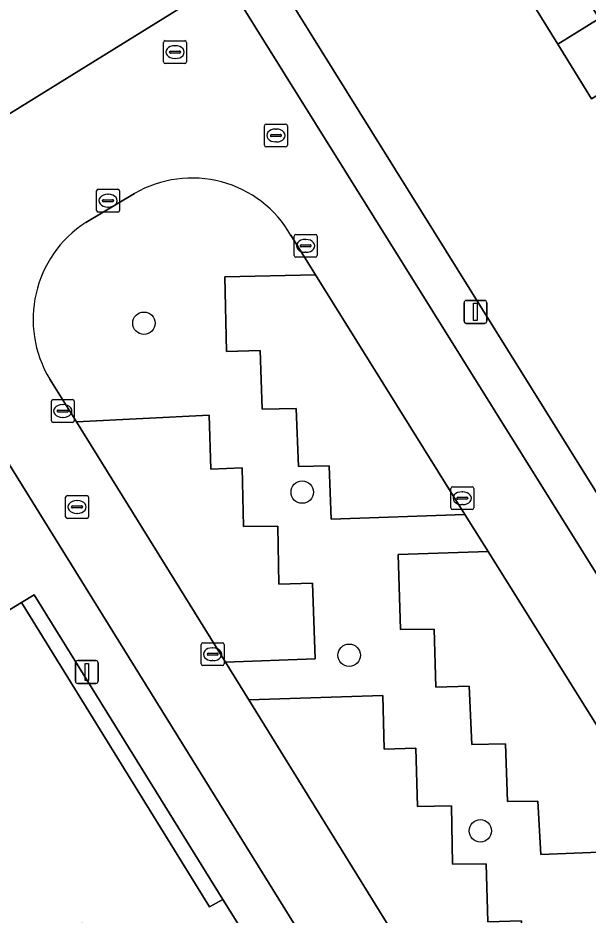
# Model space of a CAD drawing. Extents: x 159279 to 160377, y 384531 to 385888.
# Drawn here: x 159445.47 to 159470.4, y 385486.04 to 385525.25 of the extents above; entities that cross this region are included whole.
import ezdxf

# ---------------------------------------------------------------- set-up
doc = ezdxf.new("R2010")
doc.units = 0
for name, color, linetype in [('IMGEO_Boom', 7, 'Continuous'), ('IMGEO_Erf', 7, 'Continuous'), ('IMGEO_Groenvoorziening', 7, 'Continuous'), ('IMGEO_Haag', 7, 'Continuous'), ('IMGEO_Kolk', 7, 'Continuous'), ('IMGEO_Lichtmast', 7, 'Continuous'), ('IMGEO_Pand', 7, 'Continuous'), ('IMGEO_Parkeervlak_open', 7, 'Continuous'), ('IMGEO_Rijbaan_lokaal_open', 7, 'Continuous'), ('IMGEO_Rioolput', 7, 'Continuous'), ('IMGEO_Voetpad_open', 7, 'Continuous')]:
    doc.layers.add(name, color=color, linetype=linetype)

msp = doc.modelspace()

# ---------------------------------------------------------------- linework, layer by layer
at = {"layer": 'IMGEO_Boom'}
for centre in [(159450.98, 385511.908), (159457.899, 385504.524), (159459.953, 385497.392), (159465.689, 385489.718)]:
    msp.add_circle(centre, 0.489, dxfattribs=at)
at = {"layer": 'IMGEO_Erf'}
for points in [[(159503.715, 385520.291), (159504.798, 385518.557), (159507.347, 385520.09), (159512.685, 385511.544), (159514.715, 385512.825), (159500.712, 385530.116), (159502.075, 385531.211), (159498.924, 385535.09), (159497.559, 385533.996), (159483.731, 385551.458), (159480.306, 385549.336), (159453.332, 385532.501), (159479.333, 385490.751), (159482.084, 385492.433), (159479.951, 385495.916), (159480.894, 385496.429), (159479.501, 385498.664), (159476.564, 385503.36), (159481.979, 385506.74), (159487.319, 385510.073), (159492.945, 385513.585), (159498.171, 385516.847), (159498.298, 385516.926)], [(159470.889, 385525.232), (159472.387, 385522.834), (159470.547, 385521.721), (159469.078, 385524.1), (159467.569, 385526.543), (159469.391, 385527.629)]]:
    msp.add_lwpolyline(points, close=True, dxfattribs=at)
msp.add_lwpolyline([(159442.839, 385482.291), (159448.271, 385485.677), (159451.21, 385480.961), (159452.674, 385478.602), (159453.346, 385479.01), (159453.973, 385478.005), (159455.375, 385475.761), (159459.291, 385478.163), (159454.923, 385485.026), (159455.333, 385485.27), (159454.435, 385486.718), (159453.844, 385486.394), (159445.621, 385499.696), (159440.509, 385496.587)], dxfattribs=at)
at = {"layer": 'IMGEO_Groenvoorziening'}
for points in [[(159454.567, 385526.928), (159454.617, 385527.2), (159448.902, 385536.355), (159437.772, 385517.528), (159438.208, 385516.812)], [(159446.18, 385500.036), (159445.621, 385499.696), (159453.844, 385486.394), (159454.435, 385486.718)]]:
    msp.add_lwpolyline(points, close=True, dxfattribs=at)
for points in [[(159450.569, 385517.578), (159448.437, 385516.314)], [(159474.17, 385488.919), (159468.334, 385488.676), (159468.204, 385491.014), (159466.877, 385490.995), (159466.792, 385493.527), (159465.321, 385493.487), (159465.2, 385496.037), (159463.739, 385495.999), (159463.674, 385498.539), (159462.202, 385498.512), (159462.098, 385501.791), (159466.03, 385501.926), (159465.011, 385503.551), (159459.169, 385503.335), (159459.075, 385505.679), (159457.733, 385505.644), (159457.629, 385508.184), (159456.143, 385508.146), (159456.063, 385510.719), (159454.594, 385510.664), (159454.514, 385513.936), (159458.476, 385514.022), (159457.408, 385515.75)], [(159446.865, 385509.458), (159448.029, 385507.593), (159453.827, 385507.884), (159453.899, 385505.529), (159455.268, 385505.579), (159455.332, 385503.025), (159456.832, 385503.036), (159456.871, 385500.501), (159458.349, 385500.542), (159458.467, 385497.242), (159454.548, 385497.092), (159455.568, 385495.44), (159461.428, 385495.637), (159461.488, 385493.287), (159462.869, 385493.324), (159462.938, 385490.779), (159464.42, 385490.806), (159464.475, 385488.267), (159465.943, 385488.277), (159466.014, 385485.742), (159467.492, 385485.779), (159467.6, 385482.488), (159463.64, 385482.391)]]:
    msp.add_lwpolyline(points, dxfattribs=at)
for centre, radius, start, end in [((159453.081, 385513.269), 4.987, 29.825, 120.2454), ((159451.188, 385512.075), 5.053, 122.9821, 211.1899)]:
    msp.add_arc(centre, radius, start, end, dxfattribs=at)
at = {"layer": 'IMGEO_Haag'}
msp.add_lwpolyline([(159446.18, 385500.036), (159445.621, 385499.696), (159453.844, 385486.394), (159454.435, 385486.718)], close=True, dxfattribs=at)
at = {"layer": 'IMGEO_Kolk'}
for p, q in [((159448.911, 385516.838), (159448.911, 385517.69)), ((159448.986, 385517.764), (159449.838, 385517.764)), ((159449.912, 385517.69), (159449.912, 385516.838)), ((159449.17, 385517.258), (159449.17, 385517.27)), ((159449.213, 385517.307), (159449.611, 385517.307)), ((159449.399, 385517.544), (159449.424, 385517.544)), ((159449.654, 385517.27), (159449.654, 385517.258)), ((159449.608, 385517.221), (159449.21, 385517.221)), ((159449.422, 385516.984), (159449.397, 385516.984)), ((159449.838, 385516.764), (159448.986, 385516.764)), ((159457.55, 385514.864), (159457.55, 385515.716)), ((159457.625, 385515.79), (159458.477, 385515.79)), ((159458.551, 385515.716), (159458.551, 385514.864)), ((159457.809, 385515.284), (159457.809, 385515.296)), ((159457.852, 385515.333), (159458.25, 385515.333)), ((159458.038, 385515.57), (159458.063, 385515.57)), ((159458.293, 385515.296), (159458.293, 385515.284)), ((159458.247, 385515.247), (159457.849, 385515.247)), ((159458.061, 385515.01), (159458.036, 385515.01)), ((159458.477, 385514.79), (159457.625, 385514.79)), ((159446.932, 385507.643), (159446.932, 385508.495)), ((159447.007, 385508.569), (159447.859, 385508.569)), ((159447.42, 385508.349), (159447.445, 385508.349)), ((159447.933, 385508.495), (159447.933, 385507.643)), ((159447.191, 385508.063), (159447.191, 385508.075)), ((159447.629, 385508.026), (159447.231, 385508.026)), ((159447.234, 385508.112), (159447.632, 385508.112)), ((159447.675, 385508.075), (159447.675, 385508.063)), ((159447.859, 385507.569), (159447.007, 385507.569)), ((159447.443, 385507.789), (159447.418, 385507.789)), ((159464.398, 385503.832), (159464.398, 385504.684)), ((159464.473, 385504.758), (159465.325, 385504.758)), ((159465.399, 385504.684), (159465.399, 385503.832)), ((159464.7, 385504.301), (159465.098, 385504.301)), ((159464.886, 385504.538), (159464.911, 385504.538)), ((159464.657, 385504.252), (159464.657, 385504.264)), ((159465.095, 385504.215), (159464.697, 385504.215)), ((159464.909, 385503.978), (159464.884, 385503.978)), ((159465.141, 385504.264), (159465.141, 385504.252)), ((159465.325, 385503.758), (159464.473, 385503.758)), ((159453.484, 385497.013), (159453.484, 385497.865)), ((159453.559, 385497.939), (159454.411, 385497.939)), ((159453.972, 385497.719), (159453.997, 385497.719)), ((159454.485, 385497.865), (159454.485, 385497.013)), ((159453.743, 385497.433), (159453.743, 385497.445)), ((159454.181, 385497.396), (159453.783, 385497.396)), ((159453.786, 385497.482), (159454.184, 385497.482)), ((159454.227, 385497.445), (159454.227, 385497.433)), ((159454.411, 385496.939), (159453.559, 385496.939)), ((159453.995, 385497.159), (159453.97, 385497.159))]:
    msp.add_line(p, q, dxfattribs=at)
for points in [[(159448.911, 385516.838), (159448.911, 385517.69)], [(159448.986, 385517.764), (159449.838, 385517.764)], [(159449.912, 385517.69), (159449.912, 385516.838)], [(159449.838, 385516.764), (159448.986, 385516.764)], [(159457.55, 385514.864), (159457.55, 385515.716)], [(159457.625, 385515.79), (159458.477, 385515.79)], [(159458.551, 385515.716), (159458.551, 385514.864)], [(159458.477, 385514.79), (159457.625, 385514.79)], [(159446.932, 385507.643), (159446.932, 385508.495)], [(159447.007, 385508.569), (159447.859, 385508.569)], [(159447.933, 385508.495), (159447.933, 385507.643)], [(159447.859, 385507.569), (159447.007, 385507.569)], [(159464.398, 385503.832), (159464.398, 385504.684)], [(159464.473, 385504.758), (159465.325, 385504.758)], [(159465.399, 385504.684), (159465.399, 385503.832)], [(159465.325, 385503.758), (159464.473, 385503.758)], [(159453.484, 385497.013), (159453.484, 385497.865)], [(159453.559, 385497.939), (159454.411, 385497.939)], [(159454.485, 385497.865), (159454.485, 385497.013)], [(159454.411, 385496.939), (159453.559, 385496.939)]]:
    msp.add_lwpolyline(points, dxfattribs=at)
for centre, radius, start, end in [((159448.988, 385517.688), 0.0765, 91.552, 178.448), ((159448.988, 385517.688), 0.0765, 91.552, 178.448), ((159449.836, 385517.688), 0.0765, 1.552, 88.448), ((159449.836, 385517.688), 0.0765, 1.552, 88.448), ((159449.21, 385517.267), 0.0403, 85.8775, 175.7526), ((159449.207, 385517.257), 0.0366, 178.938, 274.7102), ((159449.611, 385517.264), 0.043, 264.8664, 352.4533), ((159449.615, 385517.269), 0.0386, 1.7309, 96.639), ((159448.988, 385516.84), 0.0765, 181.552, 268.448), ((159448.988, 385516.84), 0.0765, 181.552, 268.448), ((159449.836, 385516.84), 0.0765, 271.552, 358.448), ((159449.836, 385516.84), 0.0765, 271.552, 358.448), ((159457.627, 385515.714), 0.0765, 91.552, 178.448), ((159457.627, 385515.714), 0.0765, 91.552, 178.448), ((159458.475, 385515.714), 0.0765, 1.552, 88.448), ((159458.475, 385515.714), 0.0765, 1.552, 88.448), ((159457.849, 385515.293), 0.0403, 85.8775, 175.7526), ((159457.846, 385515.283), 0.0366, 178.938, 274.7102), ((159458.25, 385515.29), 0.043, 264.8664, 352.4533), ((159458.254, 385515.295), 0.0386, 1.7309, 96.639), ((159457.627, 385514.866), 0.0765, 181.552, 268.448), ((159457.627, 385514.866), 0.0765, 181.552, 268.448), ((159458.475, 385514.866), 0.0765, 271.552, 358.448), ((159458.475, 385514.866), 0.0765, 271.552, 358.448), ((159447.009, 385508.493), 0.0765, 91.552, 178.448), ((159447.009, 385508.493), 0.0765, 91.552, 178.448), ((159447.857, 385508.493), 0.0765, 1.552, 88.448), ((159447.857, 385508.493), 0.0765, 1.552, 88.448), ((159447.231, 385508.072), 0.0403, 85.8775, 175.7526), ((159447.228, 385508.062), 0.0366, 178.938, 274.7102), ((159447.632, 385508.069), 0.043, 264.8664, 352.4533), ((159447.636, 385508.074), 0.0386, 1.7309, 96.639), ((159447.009, 385507.645), 0.0765, 181.552, 268.448), ((159447.009, 385507.645), 0.0765, 181.552, 268.448), ((159447.857, 385507.645), 0.0765, 271.552, 358.448), ((159447.857, 385507.645), 0.0765, 271.552, 358.448), ((159464.475, 385504.682), 0.0765, 91.552, 178.448), ((159464.475, 385504.682), 0.0765, 91.552, 178.448), ((159465.323, 385504.682), 0.0765, 1.552, 88.448), ((159465.323, 385504.682), 0.0765, 1.552, 88.448), ((159464.697, 385504.261), 0.0403, 85.8775, 175.7526), ((159465.102, 385504.263), 0.0386, 1.7309, 96.639), ((159464.694, 385504.251), 0.0366, 178.938, 274.7102), ((159465.098, 385504.258), 0.043, 264.8664, 352.4533), ((159464.475, 385503.834), 0.0765, 181.552, 268.448), ((159464.475, 385503.834), 0.0765, 181.552, 268.448), ((159465.323, 385503.834), 0.0765, 271.552, 358.448), ((159465.323, 385503.834), 0.0765, 271.552, 358.448), ((159453.561, 385497.863), 0.0765, 91.552, 178.448), ((159453.561, 385497.863), 0.0765, 91.552, 178.448), ((159454.409, 385497.863), 0.0765, 1.552, 88.448), ((159454.409, 385497.863), 0.0765, 1.552, 88.448), ((159453.783, 385497.442), 0.0403, 85.8775, 175.7526), ((159453.78, 385497.432), 0.0366, 178.938, 274.7102), ((159454.184, 385497.439), 0.043, 264.8664, 352.4533), ((159454.188, 385497.444), 0.0386, 1.7309, 96.639), ((159453.561, 385497.015), 0.0765, 181.552, 268.448), ((159453.561, 385497.015), 0.0765, 181.552, 268.448), ((159454.409, 385497.015), 0.0765, 271.552, 358.448), ((159454.409, 385497.015), 0.0765, 271.552, 358.448)]:
    msp.add_arc(centre, radius, start, end, dxfattribs=at)
for centre, major_axis, ratio, start_param, end_param in [((159449.398, 385517.264), (-0.387, 0.002), 0.722429, 4.712389, 7.853982), ((159449.423, 385517.264), (-0.39, 0.002), 0.717154, 1.570796, 4.712389), ((159458.037, 385515.29), (-0.387, 0.002), 0.722429, 4.712389, 7.853982), ((159458.062, 385515.29), (-0.39, 0.002), 0.717154, 1.570796, 4.712389), ((159447.419, 385508.069), (-0.387, 0.002), 0.722429, 4.712389, 7.853982), ((159447.444, 385508.069), (-0.39, 0.002), 0.717154, 1.570796, 4.712389), ((159464.885, 385504.258), (-0.387, 0.002), 0.722429, 4.712389, 7.853982), ((159464.91, 385504.258), (-0.39, 0.002), 0.717154, 1.570796, 4.712389), ((159453.971, 385497.439), (-0.387, 0.002), 0.722429, 4.712389, 7.853982), ((159453.996, 385497.439), (-0.39, 0.002), 0.717154, 1.570796, 4.712389)]:
    msp.add_ellipse(centre, major_axis=major_axis, ratio=ratio, start_param=start_param, end_param=end_param, dxfattribs=at)
at = {"layer": 'IMGEO_Lichtmast'}
for p, q in [((159464.975, 385512.002), (159464.975, 385512.802)), ((159464.975, 385512.802), (159464.975, 385512.002)), ((159465.075, 385512.902), (159465.865, 385512.902)), ((159465.865, 385512.902), (159465.075, 385512.902)), ((159465.965, 385512.802), (159465.965, 385512.002)), ((159465.965, 385512.002), (159465.965, 385512.802)), ((159465.865, 385511.902), (159465.075, 385511.902)), ((159465.075, 385511.902), (159465.865, 385511.902)), ((159447.987, 385496.261), (159447.987, 385497.061)), ((159447.987, 385497.061), (159447.987, 385496.261)), ((159448.087, 385497.161), (159448.877, 385497.161)), ((159448.877, 385497.161), (159448.087, 385497.161)), ((159448.977, 385497.061), (159448.977, 385496.261)), ((159448.977, 385496.261), (159448.977, 385497.061)), ((159448.877, 385496.161), (159448.087, 385496.161)), ((159448.087, 385496.161), (159448.877, 385496.161))]:
    msp.add_line(p, q, dxfattribs=at)
for points in [[(159465.395, 385512.777), (159465.545, 385512.777), (159465.545, 385512.027), (159465.395, 385512.027), (159465.395, 385512.777)], [(159448.407, 385497.036), (159448.557, 385497.036), (159448.557, 385496.286), (159448.407, 385496.286), (159448.407, 385497.036)]]:
    msp.add_lwpolyline(points, dxfattribs=at)
for centre, start, end in [((159465.075, 385512.802), 90, 180), ((159465.075, 385512.802), 90, 180), ((159465.865, 385512.802), 0, 90), ((159465.865, 385512.802), 360, 90), ((159465.075, 385512.002), 180, 270), ((159465.075, 385512.002), 180, 270), ((159465.865, 385512.002), 270, 0), ((159465.865, 385512.002), 270, 0), ((159448.087, 385497.061), 90, 180), ((159448.087, 385497.061), 90, 180), ((159448.877, 385497.061), 0, 90), ((159448.877, 385497.061), 360, 90), ((159448.087, 385496.261), 180, 270), ((159448.087, 385496.261), 180, 270), ((159448.877, 385496.261), 270, 0), ((159448.877, 385496.261), 270, 0)]:
    msp.add_arc(centre, 0.1, start, end, dxfattribs=at)
at = {"layer": 'IMGEO_Pand'}
for points in [[(159469.391, 385527.629), (159467.569, 385526.543), (159469.078, 385524.1), (159470.889, 385525.232)], [(159470.889, 385525.232), (159469.078, 385524.1), (159470.547, 385521.721), (159472.387, 385522.834)]]:
    msp.add_lwpolyline(points, close=True, dxfattribs=at)
at = {"layer": 'IMGEO_Parkeervlak_open'}
for points in [[(159458.476, 385514.022), (159454.514, 385513.936), (159454.594, 385510.664), (159456.063, 385510.719), (159456.143, 385508.146), (159457.629, 385508.184), (159457.733, 385505.644), (159459.075, 385505.679), (159459.169, 385503.335), (159465.011, 385503.551)], [(159448.029, 385507.593), (159454.548, 385497.092), (159458.467, 385497.242), (159458.349, 385500.542), (159456.871, 385500.501), (159456.832, 385503.036), (159455.332, 385503.025), (159455.268, 385505.579), (159453.899, 385505.529), (159453.827, 385507.884)], [(159466.03, 385501.926), (159462.098, 385501.791), (159462.202, 385498.512), (159463.674, 385498.539), (159463.739, 385495.999), (159465.2, 385496.037), (159465.321, 385493.487), (159466.792, 385493.527), (159466.877, 385490.995), (159468.204, 385491.014), (159468.334, 385488.676), (159474.17, 385488.919)], [(159455.568, 385495.44), (159463.64, 385482.391), (159467.6, 385482.488), (159467.492, 385485.779), (159466.014, 385485.742), (159465.943, 385488.277), (159464.475, 385488.267), (159464.42, 385490.806), (159462.938, 385490.779), (159462.869, 385493.324), (159461.488, 385493.287), (159461.428, 385495.637)]]:
    msp.add_lwpolyline(points, close=True, dxfattribs=at)
at = {"layer": 'IMGEO_Rijbaan_lokaal_open'}
for points in [[(159477.867, 385489.584), (159454.567, 385526.928), (159438.208, 385516.812), (159461.538, 385479.212)], [(159448.437, 385516.314), (159450.569, 385517.578)], [(159457.408, 385515.75), (159458.476, 385514.022), (159465.011, 385503.551), (159466.03, 385501.926), (159474.17, 385488.919), (159474.61, 385488.149)], [(159448.029, 385507.593), (159446.865, 385509.458)], [(159463.64, 385482.391), (159455.568, 385495.44), (159454.548, 385497.092), (159448.029, 385507.593)]]:
    msp.add_lwpolyline(points, dxfattribs=at)
for centre, radius, start, end in [((159453.081, 385513.269), 4.987, 29.825, 120.2454), ((159451.188, 385512.075), 5.053, 122.9821, 211.1899)]:
    msp.add_arc(centre, radius, start, end, dxfattribs=at)
at = {"layer": 'IMGEO_Rioolput'}
for p, q in [((159451.839, 385523.333), (159451.839, 385524.185)), ((159451.914, 385524.259), (159452.766, 385524.259)), ((159452.327, 385524.039), (159452.352, 385524.039)), ((159452.84, 385524.185), (159452.84, 385523.333)), ((159452.098, 385523.753), (159452.098, 385523.765)), ((159452.536, 385523.716), (159452.138, 385523.716)), ((159452.141, 385523.802), (159452.539, 385523.802)), ((159452.582, 385523.765), (159452.582, 385523.753)), ((159452.766, 385523.259), (159451.914, 385523.259)), ((159452.35, 385523.479), (159452.325, 385523.479)), ((159456.249, 385519.688), (159456.249, 385520.54)), ((159456.324, 385520.614), (159457.176, 385520.614)), ((159456.737, 385520.394), (159456.762, 385520.394)), ((159457.25, 385520.54), (159457.25, 385519.688)), ((159456.508, 385520.108), (159456.508, 385520.12)), ((159456.946, 385520.071), (159456.548, 385520.071)), ((159456.551, 385520.157), (159456.949, 385520.157)), ((159456.992, 385520.12), (159456.992, 385520.108)), ((159457.176, 385519.614), (159456.324, 385519.614)), ((159456.76, 385519.834), (159456.735, 385519.834)), ((159447.557, 385503.45), (159447.557, 385504.302)), ((159447.632, 385504.376), (159448.484, 385504.376)), ((159448.558, 385504.302), (159448.558, 385503.45)), ((159447.859, 385503.919), (159448.257, 385503.919)), ((159448.045, 385504.156), (159448.07, 385504.156)), ((159447.816, 385503.87), (159447.816, 385503.882)), ((159448.254, 385503.833), (159447.856, 385503.833)), ((159448.068, 385503.596), (159448.043, 385503.596)), ((159448.3, 385503.882), (159448.3, 385503.87)), ((159448.484, 385503.376), (159447.632, 385503.376))]:
    msp.add_line(p, q, dxfattribs=at)
for points in [[(159451.839, 385523.333), (159451.839, 385524.185)], [(159451.914, 385524.259), (159452.766, 385524.259)], [(159452.84, 385524.185), (159452.84, 385523.333)], [(159452.766, 385523.259), (159451.914, 385523.259)], [(159456.249, 385519.688), (159456.249, 385520.54)], [(159456.324, 385520.614), (159457.176, 385520.614)], [(159457.25, 385520.54), (159457.25, 385519.688)], [(159457.176, 385519.614), (159456.324, 385519.614)], [(159447.557, 385503.45), (159447.557, 385504.302)], [(159447.632, 385504.376), (159448.484, 385504.376)], [(159448.558, 385504.302), (159448.558, 385503.45)], [(159448.484, 385503.376), (159447.632, 385503.376)]]:
    msp.add_lwpolyline(points, dxfattribs=at)
for centre, radius, start, end in [((159451.916, 385524.183), 0.0765, 91.552, 178.448), ((159451.916, 385524.183), 0.0765, 91.552, 178.448), ((159452.764, 385524.183), 0.0765, 1.552, 88.448), ((159452.764, 385524.183), 0.0765, 1.552, 88.448), ((159452.138, 385523.762), 0.0403, 85.8775, 175.7526), ((159452.135, 385523.752), 0.0366, 178.938, 274.7102), ((159452.539, 385523.759), 0.043, 264.8664, 352.4533), ((159452.543, 385523.764), 0.0386, 1.7309, 96.639), ((159451.916, 385523.335), 0.0765, 181.552, 268.448), ((159451.916, 385523.335), 0.0765, 181.552, 268.448), ((159452.764, 385523.335), 0.0765, 271.552, 358.448), ((159452.764, 385523.335), 0.0765, 271.552, 358.448), ((159456.326, 385520.538), 0.0765, 91.552, 178.448), ((159456.326, 385520.538), 0.0765, 91.552, 178.448), ((159457.174, 385520.538), 0.0765, 1.552, 88.448), ((159457.174, 385520.538), 0.0765, 1.552, 88.448), ((159456.548, 385520.117), 0.0403, 85.8775, 175.7526), ((159456.545, 385520.107), 0.0366, 178.938, 274.7102), ((159456.949, 385520.114), 0.043, 264.8664, 352.4533), ((159456.953, 385520.119), 0.0386, 1.7309, 96.639), ((159456.326, 385519.69), 0.0765, 181.552, 268.448), ((159456.326, 385519.69), 0.0765, 181.552, 268.448), ((159457.174, 385519.69), 0.0765, 271.552, 358.448), ((159457.174, 385519.69), 0.0765, 271.552, 358.448), ((159447.634, 385504.3), 0.0765, 91.552, 178.448), ((159447.634, 385504.3), 0.0765, 91.552, 178.448), ((159448.482, 385504.3), 0.0765, 1.552, 88.448), ((159448.482, 385504.3), 0.0765, 1.552, 88.448), ((159447.856, 385503.879), 0.0403, 85.8775, 175.7526), ((159448.261, 385503.881), 0.0386, 1.7309, 96.639), ((159447.853, 385503.869), 0.0366, 178.938, 274.7102), ((159448.257, 385503.876), 0.043, 264.8664, 352.4533), ((159447.634, 385503.452), 0.0765, 181.552, 268.448), ((159447.634, 385503.452), 0.0765, 181.552, 268.448), ((159448.482, 385503.452), 0.0765, 271.552, 358.448), ((159448.482, 385503.452), 0.0765, 271.552, 358.448)]:
    msp.add_arc(centre, radius, start, end, dxfattribs=at)
for centre, major_axis, ratio, start_param, end_param in [((159452.326, 385523.759), (-0.387, 0.002), 0.722429, 4.712389, 7.853982), ((159452.351, 385523.759), (-0.39, 0.002), 0.717154, 1.570796, 4.712389), ((159456.736, 385520.114), (-0.387, 0.002), 0.722429, 4.712389, 7.853982), ((159456.761, 385520.114), (-0.39, 0.002), 0.717154, 1.570796, 4.712389), ((159448.044, 385503.876), (-0.387, 0.002), 0.722429, 4.712389, 7.853982), ((159448.069, 385503.876), (-0.39, 0.002), 0.717154, 1.570796, 4.712389)]:
    msp.add_ellipse(centre, major_axis=major_axis, ratio=ratio, start_param=start_param, end_param=end_param, dxfattribs=at)
at = {"layer": 'IMGEO_Voetpad_open'}
for points in [[(159479.333, 385490.751), (159453.332, 385532.501)], [(159454.567, 385526.928), (159477.867, 385489.584)], [(159461.538, 385479.212), (159438.208, 385516.812)], [(159440.509, 385496.587), (159445.621, 385499.696), (159446.18, 385500.036), (159454.435, 385486.718), (159455.333, 385485.27), (159459.615, 385478.362), (159460.342, 385477.189), (159459.002, 385476.363), (159452.469, 385472.265), (159451.715, 385473.505), (159450.896, 385472.977), (159451.652, 385471.751), (159448.815, 385470.025), (159448.031, 385471.188), (159447.232, 385470.685), (159448.002, 385469.449), (159443.925, 385466.961)]]:
    msp.add_lwpolyline(points, dxfattribs=at)

doc.saveas('drawing.dxf')
